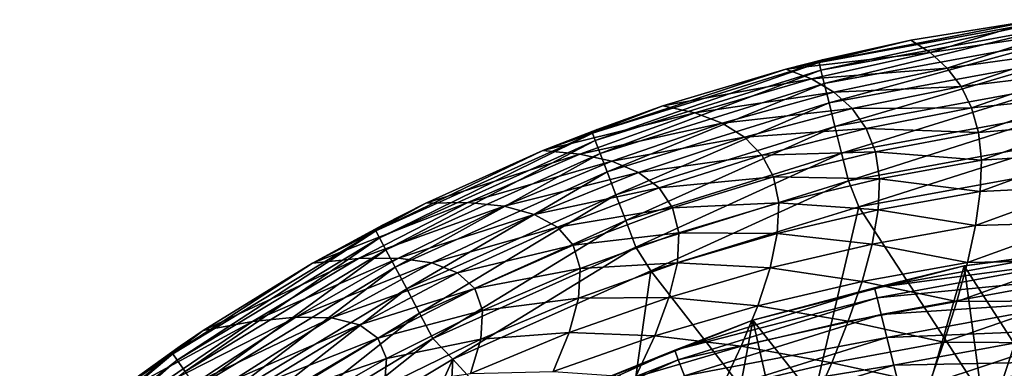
# Model space of a CAD drawing. Header units: metres. Extents: x -92 to 264, y -100 to 50.
# Tile 583 of 721: x 191.62 to 198.12, y 29.08 to 31.38. Entities that reach past the tile are written whole.
import ezdxf

# ---------------------------------------------------------------- set-up
doc = ezdxf.new("R2010")
doc.units = ezdxf.units.M
doc.layers.add('solid_21062050_01', color=7, linetype='CONTINUOUS')

msp = doc.modelspace()

# ---------------------------------------------------------------- linework, layer by layer
at = {"layer": 'solid_21062050_01'}
for points in [[(196.895569, 31.095415, 0.836088), (197.500122, 31.24308, 1.013006), (198.334061, 31.379185, 1.0128)], [(198.436005, 31.378492, 0.836088), (196.895569, 31.095415, 0.836088), (198.334061, 31.379185, 1.0128)], [(196.907867, 31.045891, 0.646536), (196.895569, 31.095415, 0.836088), (198.436005, 31.378492, 0.836088)], [(198.442245, 31.327847, 0.646536), (196.907867, 31.045891, 0.646536), (198.436005, 31.378492, 0.836088)], [(198.334061, 31.379185, 1.0128), (197.500122, 31.24308, 1.013006), (197.629333, 31.161524, 8.254836)], [(198.423721, 31.282005, 8.494203), (198.334061, 31.379185, 1.0128), (197.629333, 31.161524, 8.254836)], [(196.929993, 30.957033, 0.463465), (196.907867, 31.045891, 0.646536), (198.442245, 31.327847, 0.646536)], [(198.453445, 31.236965, 0.463465), (196.929993, 30.957033, 0.463465), (198.442245, 31.327847, 0.646536)], [(198.423721, 31.282005, 8.494203), (197.629333, 31.161524, 8.254836), (197.740814, 31.059498, 15.185563)], [(198.500381, 31.164043, 15.642285), (198.423721, 31.282005, 8.494203), (197.740814, 31.059498, 15.185563)], [(197.500122, 31.24308, 1.013006), (196.918106, 31.11474, 1.013251), (196.675644, 31.052969, 1.013376)], [(197.629333, 31.161524, 8.254836), (197.500122, 31.24308, 1.013006), (196.675644, 31.052969, 1.013376)], [(196.895569, 31.095415, 0.836088), (196.918106, 31.11474, 1.013251), (197.500122, 31.24308, 1.013006)], [(196.961411, 30.83082, 0.299665), (196.929993, 30.957033, 0.463465), (198.453445, 31.236965, 0.463465)], [(198.46936, 31.107878, 0.299665), (196.961411, 30.83082, 0.299665), (198.453445, 31.236965, 0.463465)], [(197.629333, 31.161524, 8.254836), (196.675644, 31.052969, 1.013376), (196.84642, 30.987799, 8.260439)], [(196.895569, 31.095415, 0.836088), (196.675644, 31.052969, 1.013376), (196.918106, 31.11474, 1.013251)], [(197.740814, 31.059498, 15.185563), (197.629333, 31.161524, 8.254836), (196.84642, 30.987799, 8.260439)], [(198.500381, 31.164043, 15.642285), (197.740814, 31.059498, 15.185563), (197.832306, 30.937769, 21.806873)], [(198.562317, 31.026573, 22.458527), (198.500381, 31.164043, 15.642285), (197.832306, 30.937769, 21.806873)], [(196.895569, 31.095415, 0.836088), (195.399872, 30.628935, 0.836088), (196.675644, 31.052969, 1.013376)], [(195.418091, 30.581276, 0.646536), (195.399872, 30.628935, 0.836088), (196.895569, 31.095415, 0.836088)], [(195.399872, 30.628935, 0.836088), (195.865387, 30.80979, 1.013869), (196.675644, 31.052969, 1.013376)], [(196.907867, 31.045891, 0.646536), (195.418091, 30.581276, 0.646536), (196.895569, 31.095415, 0.836088)], [(196.84642, 30.987799, 8.260439), (196.675644, 31.052969, 1.013376), (195.865387, 30.80979, 1.013869)], [(197.740814, 31.059498, 15.185563), (196.84642, 30.987799, 8.260439), (196.993378, 30.900562, 15.197299)], [(197.000351, 30.674309, 0.166511), (196.961411, 30.83082, 0.299665), (198.46936, 31.107878, 0.299665)], [(197.832306, 30.937769, 21.806873), (197.740814, 31.059498, 15.185563), (196.993378, 30.900562, 15.197299)], [(198.489075, 30.947809, 0.166511), (197.000351, 30.674309, 0.166511), (198.46936, 31.107878, 0.299665)], [(195.450882, 30.495777, 0.463466), (195.418091, 30.581276, 0.646536), (196.907867, 31.045891, 0.646536)], [(196.929993, 30.957033, 0.463465), (195.450882, 30.495777, 0.463466), (196.907867, 31.045891, 0.646536)], [(196.84642, 30.987799, 8.260439), (195.865387, 30.80979, 1.013869), (196.074936, 30.764687, 8.265275)], [(196.993378, 30.900562, 15.197299), (196.84642, 30.987799, 8.260439), (196.074936, 30.764687, 8.265275)], [(198.562317, 31.026573, 22.458527), (197.832306, 30.937769, 21.806873), (197.901749, 30.796629, 28.130993)], [(198.607971, 30.870159, 28.959558), (198.562317, 31.026573, 22.458527), (197.901749, 30.796629, 28.130993)], [(195.497452, 30.374338, 0.299666), (195.450882, 30.495777, 0.463466), (196.929993, 30.957033, 0.463465)], [(196.961411, 30.83082, 0.299665), (195.497452, 30.374338, 0.299666), (196.929993, 30.957033, 0.463465)], [(197.832306, 30.937769, 21.806873), (196.993378, 30.900562, 15.197299), (197.11441, 30.791784, 21.825918)], [(197.044098, 30.498413, 0.071481), (197.000351, 30.674309, 0.166511), (198.489075, 30.947809, 0.166511)], [(198.511215, 30.767916, 0.071481), (197.044098, 30.498413, 0.071481), (198.489075, 30.947809, 0.166511)], [(197.901749, 30.796629, 28.130993), (197.832306, 30.937769, 21.806873), (197.11441, 30.791784, 21.825918)], [(196.993378, 30.900562, 15.197299), (196.074936, 30.764687, 8.265275), (196.255508, 30.695646, 15.20773)], [(197.11441, 30.791784, 21.825918), (196.993378, 30.900562, 15.197299), (196.255508, 30.695646, 15.20773)], [(198.607971, 30.870159, 28.959558), (197.901749, 30.796629, 28.130993), (197.947128, 30.634943, 34.199211)], [(198.635803, 30.693813, 35.193813), (198.607971, 30.870159, 28.959558), (197.947128, 30.634943, 34.199211)], [(195.865387, 30.80979, 1.013869), (195.431122, 30.655243, 1.014192), (195.073929, 30.514801, 1.01449)], [(196.074936, 30.764687, 8.265275), (195.865387, 30.80979, 1.013869), (195.073929, 30.514801, 1.01449)], [(195.399872, 30.628935, 0.836088), (195.431122, 30.655243, 1.014192), (195.865387, 30.80979, 1.013869)], [(195.555145, 30.223738, 0.166511), (195.497452, 30.374338, 0.299666), (196.961411, 30.83082, 0.299665)], [(197.000351, 30.674309, 0.166511), (195.555145, 30.223738, 0.166511), (196.961411, 30.83082, 0.299665)], [(197.11441, 30.791784, 21.825918), (196.255508, 30.695646, 15.20773), (196.404724, 30.60285, 21.843615)], [(197.206772, 30.661299, 28.158487), (197.11441, 30.791784, 21.825918), (196.404724, 30.60285, 21.843615)], [(197.901749, 30.796629, 28.130993), (197.11441, 30.791784, 21.825918), (197.206772, 30.661299, 28.158487)], [(197.947128, 30.634943, 34.199211), (197.901749, 30.796629, 28.130993), (197.206772, 30.661299, 28.158487)], [(196.074936, 30.764687, 8.265275), (195.073929, 30.514801, 1.01449), (195.317719, 30.492424, 8.27215)], [(196.255508, 30.695646, 15.20773), (196.074936, 30.764687, 8.265275), (195.317719, 30.492424, 8.27215)], [(197.0896, 30.315506, 0.016851), (197.044098, 30.498413, 0.071481), (198.511215, 30.767916, 0.071481)], [(198.534256, 30.580851, 0.016851), (197.0896, 30.315506, 0.016851), (198.511215, 30.767916, 0.071481)], [(196.255508, 30.695646, 15.20773), (195.317719, 30.492424, 8.27215), (195.529495, 30.444559, 15.222339)], [(196.404724, 30.60285, 21.843615), (196.255508, 30.695646, 15.20773), (195.529495, 30.444559, 15.222339)], [(195.619965, 30.054478, 0.071481), (195.555145, 30.223738, 0.166511), (197.000351, 30.674309, 0.166511)], [(197.044098, 30.498413, 0.071481), (195.619965, 30.054478, 0.071481), (197.000351, 30.674309, 0.166511)], [(197.206772, 30.661299, 28.158487), (196.404724, 30.60285, 21.843615), (196.519058, 30.485603, 28.184965)], [(197.267731, 30.507574, 34.234886), (197.206772, 30.661299, 28.158487), (196.519058, 30.485603, 28.184965)], [(197.947128, 30.634943, 34.199211), (197.206772, 30.661299, 28.158487), (197.267731, 30.507574, 34.234886)], [(198.635803, 30.693813, 35.193813), (197.947128, 30.634943, 34.199211), (197.966415, 30.451338, 40.057697)], [(198.644272, 30.496378, 41.213314), (198.635803, 30.693813, 35.193813), (197.966415, 30.451338, 40.057697)], [(195.399872, 30.628935, 0.836088), (193.971451, 29.985224, 0.836089), (195.073929, 30.514801, 1.01449)], [(193.995346, 29.940134, 0.646537), (193.971451, 29.985224, 0.836089), (195.399872, 30.628935, 0.836088)], [(195.418091, 30.581276, 0.646536), (193.995346, 29.940134, 0.646537), (195.399872, 30.628935, 0.836088)], [(195.399872, 30.628935, 0.836088), (195.073929, 30.514801, 1.01449), (195.431122, 30.655243, 1.014192)], [(196.404724, 30.60285, 21.843615), (195.529495, 30.444559, 15.222339), (195.704956, 30.370401, 21.867842)], [(196.519058, 30.485603, 28.184965), (196.404724, 30.60285, 21.843615), (195.704956, 30.370401, 21.867842)], [(197.966415, 30.451338, 40.057697), (197.947128, 30.634943, 34.199211), (197.267731, 30.507574, 34.234886)], [(194.038315, 29.85927, 0.463466), (193.995346, 29.940134, 0.646537), (195.418091, 30.581276, 0.646536)], [(195.450882, 30.495777, 0.463466), (194.038315, 29.85927, 0.463466), (195.418091, 30.581276, 0.646536)], [(197.158722, 30.144222), (197.0896, 30.315506, 0.016851), (198.534256, 30.580851, 0.016851)], [(198.573914, 30.401501), (197.158722, 30.144222), (198.534256, 30.580851, 0.016851)], [(193.971451, 29.985224, 0.836089), (194.302292, 30.168079, 1.01524), (195.073929, 30.514801, 1.01449)], [(194.09935, 29.744415, 0.299666), (194.038315, 29.85927, 0.463466), (195.450882, 30.495777, 0.463466)], [(195.497452, 30.374338, 0.299666), (194.09935, 29.744415, 0.299666), (195.450882, 30.495777, 0.463466)], [(195.317719, 30.492424, 8.27215), (195.073929, 30.514801, 1.01449), (194.302292, 30.168079, 1.01524)], [(195.317719, 30.492424, 8.27215), (194.302292, 30.168079, 1.01524), (194.577469, 30.171427, 8.279025)], [(195.529495, 30.444559, 15.222339), (195.317719, 30.492424, 8.27215), (194.577469, 30.171427, 8.279025)], [(195.687378, 29.878473, 0.016851), (195.619965, 30.054478, 0.071481), (197.044098, 30.498413, 0.071481)], [(197.0896, 30.315506, 0.016851), (195.687378, 29.878473, 0.016851), (197.044098, 30.498413, 0.071481)], [(196.519058, 30.485603, 28.184965), (195.704956, 30.370401, 21.867842), (195.839798, 30.268646, 28.220478)], [(196.595016, 30.341904, 34.269783), (196.519058, 30.485603, 28.184965), (195.839798, 30.268646, 28.220478)], [(197.267731, 30.507574, 34.234886), (196.519058, 30.485603, 28.184965), (196.595016, 30.341904, 34.269783)], [(197.294571, 30.32885, 40.09959), (197.267731, 30.507574, 34.234886), (196.595016, 30.341904, 34.269783)], [(197.966415, 30.451338, 40.057697), (197.267731, 30.507574, 34.234886), (197.294571, 30.32885, 40.09959)], [(198.644272, 30.496378, 41.213314), (197.966415, 30.451338, 40.057697), (197.958801, 30.245428, 45.736626)], [(198.633286, 30.278048, 47.042461), (198.644272, 30.496378, 41.213314), (197.958801, 30.245428, 45.736626)], [(195.529495, 30.444559, 15.222339), (194.577469, 30.171427, 8.279025), (194.817322, 30.147337, 15.237144)], [(195.704956, 30.370401, 21.867842), (195.529495, 30.444559, 15.222339), (194.817322, 30.147337, 15.237144)], [(198.573914, 30.401501), (198.036667, 28.791904), (197.158722, 30.144222)], [(197.958801, 30.245428, 45.736626), (197.966415, 30.451338, 40.057697), (197.294571, 30.32885, 40.09959)], [(198.573914, 30.401501), (199.342133, 28.95682), (198.036667, 28.791904)], [(194.174973, 29.601969, 0.166512), (194.09935, 29.744415, 0.299666), (195.497452, 30.374338, 0.299666)], [(195.555145, 30.223738, 0.166511), (194.174973, 29.601969, 0.166512), (195.497452, 30.374338, 0.299666)], [(195.704956, 30.370401, 21.867842), (194.817322, 30.147337, 15.237144), (195.016495, 30.094168, 21.892828)], [(195.839798, 30.268646, 28.220478), (195.704956, 30.370401, 21.867842), (195.016495, 30.094168, 21.892828)], [(196.595016, 30.341904, 34.269783), (195.839798, 30.268646, 28.220478), (195.929749, 30.136768, 34.315987)], [(196.62912, 30.16954, 40.140301), (196.595016, 30.341904, 34.269783), (195.929749, 30.136768, 34.315987)], [(197.294571, 30.32885, 40.09959), (196.595016, 30.341904, 34.269783), (196.62912, 30.16954, 40.140301)], [(195.786804, 29.720613), (195.687378, 29.878473, 0.016851), (197.0896, 30.315506, 0.016851)], [(197.158722, 30.144222), (195.786804, 29.720613), (197.0896, 30.315506, 0.016851)], [(197.28624, 30.124603, 45.781445), (197.294571, 30.32885, 40.09959), (196.62912, 30.16954, 40.140301)], [(197.958801, 30.245428, 45.736626), (197.294571, 30.32885, 40.09959), (197.28624, 30.124603, 45.781445)], [(198.633286, 30.278048, 47.042461), (197.958801, 30.245428, 45.736626), (197.926971, 30.019554, 51.221889)], [(198.605209, 30.041214, 52.66053), (198.633286, 30.278048, 47.042461), (197.926971, 30.019554, 51.221889)], [(194.259949, 29.441864, 0.071482), (194.174973, 29.601969, 0.166512), (195.555145, 30.223738, 0.166511)], [(195.619965, 30.054478, 0.071481), (194.259949, 29.441864, 0.071482), (195.555145, 30.223738, 0.166511)], [(195.839798, 30.268646, 28.220478), (195.016495, 30.094168, 21.892828), (195.169907, 30.009954, 28.257597)], [(195.929749, 30.136768, 34.315987), (195.839798, 30.268646, 28.220478), (195.169907, 30.009954, 28.257597)], [(197.926971, 30.019554, 51.221889), (197.958801, 30.245428, 45.736626), (197.28624, 30.124603, 45.781445)], [(194.577469, 30.171427, 8.279025), (193.554169, 29.771299, 1.016103), (193.856842, 29.802677, 8.285766)], [(194.577469, 30.171427, 8.279025), (194.302292, 30.168079, 1.01524), (193.554169, 29.771299, 1.016103)], [(194.302292, 30.168079, 1.01524), (194.015839, 30.023512, 1.015553), (193.554169, 29.771299, 1.016103)], [(194.817322, 30.147337, 15.237144), (194.577469, 30.171427, 8.279025), (193.856842, 29.802677, 8.285766)], [(194.817322, 30.147337, 15.237144), (193.856842, 29.802677, 8.285766), (194.121078, 29.804375, 15.251865)], [(193.971451, 29.985224, 0.836089), (194.015839, 30.023512, 1.015553), (194.302292, 30.168079, 1.01524)], [(195.016495, 30.094168, 21.892828), (194.817322, 30.147337, 15.237144), (194.121078, 29.804375, 15.251865)], [(197.158722, 30.144222), (196.76207, 28.464626), (195.786804, 29.720613)], [(196.62912, 30.16954, 40.140301), (195.929749, 30.136768, 34.315987), (195.970581, 29.97204, 40.193935)], [(196.620056, 29.967834, 45.82378), (196.62912, 30.16954, 40.140301), (195.970581, 29.97204, 40.193935)], [(197.28624, 30.124603, 45.781445), (196.62912, 30.16954, 40.140301), (196.620056, 29.967834, 45.82378)], [(197.158722, 30.144222), (198.036667, 28.791904), (196.76207, 28.464626)], [(195.016495, 30.094168, 21.892828), (194.121078, 29.804375, 15.251865), (194.340897, 29.774055, 21.918137)], [(195.169907, 30.009954, 28.257597), (195.016495, 30.094168, 21.892828), (194.340897, 29.774055, 21.918137)], [(195.929749, 30.136768, 34.315987), (195.169907, 30.009954, 28.257597), (195.272552, 29.891588, 34.364525)], [(195.970581, 29.97204, 40.193935), (195.929749, 30.136768, 34.315987), (195.272552, 29.891588, 34.364525)], [(197.246231, 29.897652, 51.267021), (197.28624, 30.124603, 45.781445), (196.620056, 29.967834, 45.82378)], [(197.926971, 30.019554, 51.221889), (197.28624, 30.124603, 45.781445), (197.246231, 29.897652, 51.267021)], [(193.971451, 29.985224, 0.836089), (193.554169, 29.771299, 1.016103), (194.015839, 30.023512, 1.015553)], [(194.348312, 29.275383, 0.016851), (194.259949, 29.441864, 0.071482), (195.619965, 30.054478, 0.071481)], [(195.169907, 30.009954, 28.257597), (194.340897, 29.774055, 21.918137), (194.510483, 29.70904, 28.295702)], [(195.687378, 29.878473, 0.016851), (194.348312, 29.275383, 0.016851), (195.619965, 30.054478, 0.071481)], [(195.272552, 29.891588, 34.364525), (195.169907, 30.009954, 28.257597), (194.510483, 29.70904, 28.295702)], [(197.874161, 29.776524, 56.491768), (197.926971, 30.019554, 51.221889), (197.246231, 29.897652, 51.267021)], [(198.605209, 30.041214, 52.66053), (197.926971, 30.019554, 51.221889), (197.874161, 29.776524, 56.491768)], [(198.562561, 29.788481, 58.042618), (198.605209, 30.041214, 52.66053), (197.874161, 29.776524, 56.491768)], [(193.971451, 29.985224, 0.836089), (192.631683, 29.173897, 0.836089), (193.554169, 29.771299, 1.016103)], [(192.660858, 29.132036, 0.646537), (192.631683, 29.173897, 0.836089), (193.971451, 29.985224, 0.836089)], [(193.995346, 29.940134, 0.646537), (192.660858, 29.132036, 0.646537), (193.971451, 29.985224, 0.836089)], [(195.970581, 29.97204, 40.193935), (195.272552, 29.891588, 34.364525), (195.319427, 29.735785, 40.250088)], [(195.960724, 29.773624, 45.879696), (195.970581, 29.97204, 40.193935), (195.319427, 29.735785, 40.250088)], [(196.620056, 29.967834, 45.82378), (195.970581, 29.97204, 40.193935), (195.960724, 29.773624, 45.879696)], [(196.572266, 29.74016, 51.307793), (196.620056, 29.967834, 45.82378), (195.960724, 29.773624, 45.879696)], [(197.246231, 29.897652, 51.267021), (196.620056, 29.967834, 45.82378), (196.572266, 29.74016, 51.307793)], [(192.713333, 29.05699, 0.463466), (192.660858, 29.132036, 0.646537), (193.995346, 29.940134, 0.646537)], [(194.038315, 29.85927, 0.463466), (192.713333, 29.05699, 0.463466), (193.995346, 29.940134, 0.646537)], [(195.272552, 29.891588, 34.364525), (194.510483, 29.70904, 28.295702), (194.624115, 29.60561, 34.414608)], [(195.319427, 29.735785, 40.250088), (195.272552, 29.891588, 34.364525), (194.624115, 29.60561, 34.414608)], [(197.178864, 29.651381, 56.535778), (197.246231, 29.897652, 51.267021), (196.572266, 29.74016, 51.307793)], [(197.874161, 29.776524, 56.491768), (197.246231, 29.897652, 51.267021), (197.178864, 29.651381, 56.535778)], [(197.853241, 29.753672, -1.041631), (199.28064, 29.933992, -1.041631), (198.689529, 28.454039, -35.04163)], [(198.621002, 29.857042, -0.816342), (199.28064, 29.933992, -1.041631), (197.853241, 29.753672, -1.041631)], [(192.787888, 28.950405, 0.299666), (192.713333, 29.05699, 0.463466), (194.038315, 29.85927, 0.463466)], [(194.09935, 29.744415, 0.299666), (192.787888, 28.950405, 0.299666), (194.038315, 29.85927, 0.463466)], [(194.48056, 29.138233), (194.348312, 29.275383, 0.016851), (195.687378, 29.878473, 0.016851)], [(195.786804, 29.720613), (194.48056, 29.138233), (195.687378, 29.878473, 0.016851)], [(197.262115, 29.608017, -0.816342), (198.621002, 29.857042, -0.816342), (197.853241, 29.753672, -1.041631)], [(198.629059, 29.790693, -0.599173), (198.621002, 29.857042, -0.816342), (197.262115, 29.608017, -0.816342)], [(192.631683, 29.173897, 0.836089), (192.833069, 29.326378, 1.017039), (193.554169, 29.771299, 1.016103)], [(193.856842, 29.802677, 8.285766), (192.833069, 29.326378, 1.017039), (193.158615, 29.387323, 8.295835)], [(193.856842, 29.802677, 8.285766), (193.554169, 29.771299, 1.016103), (192.833069, 29.326378, 1.017039)], [(194.121078, 29.804375, 15.251865), (193.158615, 29.387323, 8.295835), (193.443085, 29.41618, 15.273205)], [(194.121078, 29.804375, 15.251865), (193.856842, 29.802677, 8.285766), (193.158615, 29.387323, 8.295835)], [(194.340897, 29.774055, 21.918137), (194.121078, 29.804375, 15.251865), (193.443085, 29.41618, 15.273205)], [(194.340897, 29.774055, 21.918137), (193.443085, 29.41618, 15.273205), (193.680023, 29.409983, 21.953388)], [(194.510483, 29.70904, 28.295702), (194.340897, 29.774055, 21.918137), (193.680023, 29.409983, 21.953388)], [(195.960724, 29.773624, 45.879696), (195.319427, 29.735785, 40.250088), (195.308746, 29.541552, 45.937565)], [(195.905518, 29.545538, 51.362114), (195.960724, 29.773624, 45.879696), (195.308746, 29.541552, 45.937565)], [(196.572266, 29.74016, 51.307793), (195.960724, 29.773624, 45.879696), (195.905518, 29.545538, 51.362114)], [(196.459717, 29.395872, -1.041631), (197.853241, 29.753672, -1.041631), (197.401474, 28.19783, -35.04163)], [(197.262115, 29.608017, -0.816342), (197.853241, 29.753672, -1.041631), (196.459717, 29.395872, -1.041631)], [(197.803619, 29.51915, 61.524536), (197.874161, 29.776524, 56.491768), (197.178864, 29.651381, 56.535778)], [(197.278122, 29.543123, -0.599173), (198.629059, 29.790693, -0.599173), (197.262115, 29.608017, -0.816342)], [(198.642822, 29.677387, -0.402698), (198.629059, 29.790693, -0.599173), (197.278122, 29.543123, -0.599173)], [(197.853241, 29.753672, -1.041631), (198.041306, 28.347017, -35.04163), (197.401474, 28.19783, -35.04163)], [(198.562561, 29.788481, 58.042618), (197.874161, 29.776524, 56.491768), (197.803619, 29.51915, 61.524536)], [(198.507904, 29.522446, 63.163834), (198.562561, 29.788481, 58.042618), (197.803619, 29.51915, 61.524536)], [(197.853241, 29.753672, -1.041631), (198.689529, 28.454039, -35.04163), (198.041306, 28.347017, -35.04163)], [(192.880249, 28.818195, 0.166512), (192.787888, 28.950405, 0.299666), (194.09935, 29.744415, 0.299666)], [(194.174973, 29.601969, 0.166512), (192.880249, 28.818195, 0.166512), (194.09935, 29.744415, 0.299666)], [(194.510483, 29.70904, 28.295702), (193.680023, 29.409983, 21.953388), (193.86293, 29.365307, 28.347052)], [(194.624115, 29.60561, 34.414608), (194.510483, 29.70904, 28.295702), (193.86293, 29.365307, 28.347052)], [(195.786804, 29.720613), (195.538712, 27.980227), (194.48056, 29.138233)], [(195.319427, 29.735785, 40.250088), (194.624115, 29.60561, 34.414608), (194.676086, 29.459888, 40.307823)], [(195.308746, 29.541552, 45.937565), (195.319427, 29.735785, 40.250088), (194.676086, 29.459888, 40.307823)], [(195.786804, 29.720613), (196.76207, 28.464626), (195.538712, 27.980227)], [(196.491074, 29.490564, 56.573429), (196.572266, 29.74016, 51.307793), (195.905518, 29.545538, 51.362114)], [(197.178864, 29.651381, 56.535778), (196.572266, 29.74016, 51.307793), (196.491074, 29.490564, 56.573429)], [(197.088379, 29.389172, 61.567196), (197.178864, 29.651381, 56.535778), (196.491074, 29.490564, 56.573429)], [(197.803619, 29.51915, 61.524536), (197.178864, 29.651381, 56.535778), (197.088379, 29.389172, 61.567196)], [(197.305435, 29.432302, -0.402698), (198.642822, 29.677387, -0.402698), (197.278122, 29.543123, -0.599173)], [(198.661575, 29.522976, -0.237061), (198.642822, 29.677387, -0.402698), (197.305435, 29.432302, -0.402698)], [(192.984024, 28.669586, 0.071482), (192.880249, 28.818195, 0.166512), (194.174973, 29.601969, 0.166512)], [(194.259949, 29.441864, 0.071482), (192.984024, 28.669586, 0.071482), (194.174973, 29.601969, 0.166512)], [(194.624115, 29.60561, 34.414608), (193.86293, 29.365307, 28.347052), (193.985413, 29.277798, 34.480911)], [(194.676086, 29.459888, 40.307823), (194.624115, 29.60561, 34.414608), (193.985413, 29.277798, 34.480911)], [(195.943161, 29.197012, -0.816342), (197.262115, 29.608017, -0.816342), (196.459717, 29.395872, -1.041631)], [(197.278122, 29.543123, -0.599173), (197.262115, 29.608017, -0.816342), (195.943161, 29.197012, -0.816342)], [(195.308746, 29.541552, 45.937565), (194.676086, 29.459888, 40.307823), (194.664444, 29.270737, 45.996376)], [(195.246735, 29.313597, 51.417347), (195.308746, 29.541552, 45.937565), (194.664444, 29.270737, 45.996376)], [(195.905518, 29.545538, 51.362114), (195.308746, 29.541552, 45.937565), (195.246735, 29.313597, 51.417347)], [(195.811371, 29.292559, 56.624237), (195.905518, 29.545538, 51.362114), (195.246735, 29.313597, 51.417347)], [(196.491074, 29.490564, 56.573429), (195.905518, 29.545538, 51.362114), (195.811371, 29.292559, 56.624237)], [(196.381866, 29.223087, 61.601765), (196.491074, 29.490564, 56.573429), (195.811371, 29.292559, 56.624237)], [(195.966858, 29.13452, -0.599173), (197.278122, 29.543123, -0.599173), (195.943161, 29.197012, -0.816342)], [(197.305435, 29.432302, -0.402698), (197.278122, 29.543123, -0.599173), (195.966858, 29.13452, -0.599173)], [(197.088379, 29.389172, 61.567196), (196.491074, 29.490564, 56.573429), (196.381866, 29.223087, 61.601765)], [(197.718597, 29.250265, 66.298729), (197.803619, 29.51915, 61.524536), (197.088379, 29.389172, 61.567196)], [(197.342651, 29.281277, -0.237061), (198.661575, 29.522976, -0.237061), (197.305435, 29.432302, -0.402698)], [(198.684341, 29.33543, -0.110815), (198.661575, 29.522976, -0.237061), (197.342651, 29.281277, -0.237061)], [(198.507904, 29.522446, 63.163834), (197.803619, 29.51915, 61.524536), (197.718597, 29.250265, 66.298729)], [(198.443771, 29.245861, 68.000854), (198.507904, 29.522446, 63.163834), (197.718597, 29.250265, 66.298729)], [(193.091949, 28.515064, 0.016852), (192.984024, 28.669586, 0.071482), (194.259949, 29.441864, 0.071482)], [(194.348312, 29.275383, 0.016851), (193.091949, 28.515064, 0.016852), (194.259949, 29.441864, 0.071482)], [(194.676086, 29.459888, 40.307823), (193.985413, 29.277798, 34.480911), (194.041092, 29.142965, 40.384106)], [(194.664444, 29.270737, 45.996376), (194.676086, 29.459888, 40.307823), (194.041092, 29.142965, 40.384106)], [(196.007339, 29.027798, -0.402698), (197.305435, 29.432302, -0.402698), (195.966858, 29.13452, -0.599173)], [(197.342651, 29.281277, -0.237061), (197.305435, 29.432302, -0.402698), (196.007339, 29.027798, -0.402698)], [(193.158615, 29.387323, 8.295835), (192.140213, 28.833567, 1.018013), (192.485413, 28.926516, 8.308378)], [(193.158615, 29.387323, 8.295835), (192.833069, 29.326378, 1.017039), (192.140213, 28.833567, 1.018013)], [(193.443085, 29.41618, 15.273205), (192.485413, 28.926516, 8.308378), (192.78537, 28.983305, 15.299473)], [(193.443085, 29.41618, 15.273205), (193.158615, 29.387323, 8.295835), (192.485413, 28.926516, 8.308378)], [(193.680023, 29.409983, 21.953388), (193.443085, 29.41618, 15.273205), (192.78537, 28.983305, 15.299473)], [(193.680023, 29.409983, 21.953388), (192.78537, 28.983305, 15.299473), (193.035385, 29.002001, 21.996113)], [(193.86293, 29.365307, 28.347052), (193.680023, 29.409983, 21.953388), (193.035385, 29.002001, 21.996113)], [(193.86293, 29.365307, 28.347052), (193.035385, 29.002001, 21.996113), (193.228302, 28.978416, 28.408422)], [(193.985413, 29.277798, 34.480911), (193.86293, 29.365307, 28.347052), (193.228302, 28.978416, 28.408422)], [(195.122025, 28.86624, -1.041631), (196.459717, 29.395872, -1.041631), (196.157883, 27.775688, -35.04163)], [(195.943161, 29.197012, -0.816342), (196.459717, 29.395872, -1.041631), (195.122025, 28.86624, -1.041631)], [(196.459717, 29.395872, -1.041631), (196.772766, 28.007114, -35.04163), (196.157883, 27.775688, -35.04163)], [(196.97905, 29.114431, 66.340996), (197.088379, 29.389172, 61.567196), (196.381866, 29.223087, 61.601765)], [(196.459717, 29.395872, -1.041631), (197.401474, 28.19783, -35.04163), (196.772766, 28.007114, -35.04163)], [(197.718597, 29.250265, 66.298729), (197.088379, 29.389172, 61.567196), (196.97905, 29.114431, 66.340996)], [(192.833069, 29.326378, 1.017039), (192.680634, 29.223757, 1.017248), (192.140213, 28.833567, 1.018013)], [(192.631683, 29.173897, 0.836089), (192.680634, 29.223757, 1.017248), (192.833069, 29.326378, 1.017039)], [(195.246735, 29.313597, 51.417347), (194.664444, 29.270737, 45.996376), (194.596146, 29.0436, 51.472496)], [(195.140793, 29.057505, 56.674797), (195.246735, 29.313597, 51.417347), (194.596146, 29.0436, 51.472496)], [(195.811371, 29.292559, 56.624237), (195.246735, 29.313597, 51.417347), (195.140793, 29.057505, 56.674797)], [(197.387863, 29.097843, -0.110815), (198.684341, 29.33543, -0.110815), (197.342651, 29.281277, -0.237061)], [(197.387863, 29.097843, -0.110815), (198.709961, 29.124435, -0.030477), (198.684341, 29.33543, -0.110815)], [(193.249802, 28.401663), (193.091949, 28.515064, 0.016852), (194.348312, 29.275383, 0.016851)], [(193.985413, 29.277798, 34.480911), (193.228302, 28.978416, 28.408422), (193.357101, 28.907551, 34.55949)], [(194.48056, 29.138233), (193.249802, 28.401663), (194.348312, 29.275383, 0.016851)], [(194.041092, 29.142965, 40.384106), (193.985413, 29.277798, 34.480911), (193.357101, 28.907551, 34.55949)], [(194.664444, 29.270737, 45.996376), (194.041092, 29.142965, 40.384106), (194.027863, 28.95956, 46.075249)], [(194.596146, 29.0436, 51.472496), (194.664444, 29.270737, 45.996376), (194.027863, 28.95956, 46.075249)], [(195.684753, 29.019474, 61.649117), (195.811371, 29.292559, 56.624237), (195.140793, 29.057505, 56.674797)], [(196.381866, 29.223087, 61.601765), (195.811371, 29.292559, 56.624237), (195.684753, 29.019474, 61.649117)], [(196.062485, 28.88236, -0.237061), (197.342651, 29.281277, -0.237061), (196.007339, 29.027798, -0.402698)], [(197.387863, 29.097843, -0.110815), (197.342651, 29.281277, -0.237061), (196.062485, 28.88236, -0.237061)], [(197.622284, 28.973415, 70.79985), (197.718597, 29.250265, 66.298729), (196.97905, 29.114431, 66.340996)], [(198.443771, 29.245861, 68.000854), (197.718597, 29.250265, 66.298729), (197.622284, 28.973415, 70.79985)], [(198.372681, 28.962589, 72.541634), (198.443771, 29.245861, 68.000854), (197.622284, 28.973415, 70.79985)], [(192.631683, 29.173897, 0.836089), (191.399399, 28.206093, 0.836089), (192.140213, 28.833567, 1.018013)], [(191.433487, 28.168127, 0.646537), (191.399399, 28.206093, 0.836089), (192.631683, 29.173897, 0.836089)], [(192.660858, 29.132036, 0.646537), (191.433487, 28.168127, 0.646537), (192.631683, 29.173897, 0.836089)], [(192.631683, 29.173897, 0.836089), (192.140213, 28.833567, 1.018013), (192.680634, 29.223757, 1.017248)], [(194.68335, 28.63002, -0.816342), (195.943161, 29.197012, -0.816342), (195.122025, 28.86624, -1.041631)], [(195.966858, 29.13452, -0.599173), (195.943161, 29.197012, -0.816342), (194.68335, 28.63002, -0.816342)], [(196.249969, 28.941801, 66.374138), (196.381866, 29.223087, 61.601765), (195.684753, 29.019474, 61.649117)], [(196.97905, 29.114431, 66.340996), (196.381866, 29.223087, 61.601765), (196.249969, 28.941801, 66.374138)], [(191.494797, 28.100101, 0.463467), (191.433487, 28.168127, 0.646537), (192.660858, 29.132036, 0.646537)], [(192.713333, 29.05699, 0.463466), (191.494797, 28.100101, 0.463467), (192.660858, 29.132036, 0.646537)], [(194.48056, 29.138233), (193.321121, 26.572826), (193.249802, 28.401663)], [(194.48056, 29.138233), (194.385696, 27.346333), (193.321121, 26.572826)], [(194.041092, 29.142965, 40.384106), (193.357101, 28.907551, 34.55949), (193.41481, 28.7843, 40.474277)], [(194.027863, 28.95956, 46.075249), (194.041092, 29.142965, 40.384106), (193.41481, 28.7843, 40.474277)], [(194.48056, 29.138233), (195.538712, 27.980227), (194.385696, 27.346333)], [(194.714417, 28.570839, -0.599173), (195.966858, 29.13452, -0.599173), (194.68335, 28.63002, -0.816342)], [(196.007339, 29.027798, -0.402698), (195.966858, 29.13452, -0.599173), (194.714417, 28.570839, -0.599173)], [(196.855057, 28.831266, 70.843422), (196.97905, 29.114431, 66.340996), (196.249969, 28.941801, 66.374138)], [(197.622284, 28.973415, 70.79985), (196.97905, 29.114431, 66.340996), (196.855057, 28.831266, 70.843422)], [(197.387863, 29.097843, -0.110815), (197.438736, 28.891474, -0.030477), (198.709961, 29.124435, -0.030477)], [(198.709961, 29.124435, -0.030477), (197.438736, 28.891474, -0.030477), (198.036667, 28.791904)], [(198.709961, 29.124435, -0.030477), (198.036667, 28.791904), (199.342133, 28.95682)], [(196.129486, 28.705715, -0.110815), (197.387863, 29.097843, -0.110815), (196.062485, 28.88236, -0.237061)], [(196.129486, 28.705715, -0.110815), (197.438736, 28.891474, -0.030477), (197.387863, 29.097843, -0.110815)]]:
    msp.add_3dface(points, dxfattribs=at)

doc.saveas('drawing.dxf')
